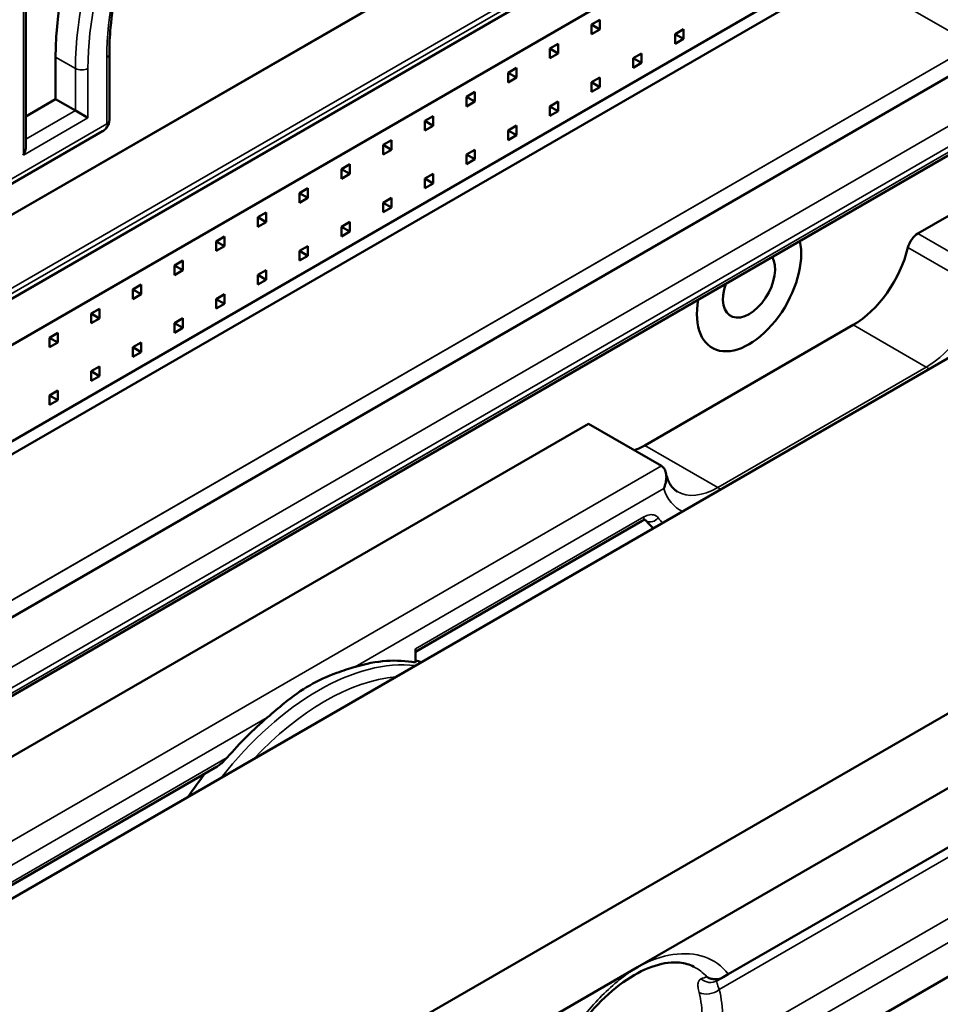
# Model space of a CAD drawing. Header units: millimetres. Extents: x 0 to 14369, y -869 to 2970.
# Tile 716 of 787: x 3793 to 3824, y 1753 to 1786. Entities that reach past the tile are written whole.
import ezdxf

# ---------------------------------------------------------------- set-up
doc = ezdxf.new("R2010")
doc.units = ezdxf.units.MM
doc.header["$LTSCALE"] = 10
doc.layers.add('Sichtbar (ISO)', color=7, linetype='Continuous', lineweight=50)
doc.layers.add('Sichtbar schmal (ISO)', color=7, linetype='Continuous', lineweight=35)

msp = doc.modelspace()

# ---------------------------------------------------------------- linework, layer by layer
at = {"layer": 'Sichtbar (ISO)'}
for p, q in [((3793.465, 1800.18), (3793.465, 1781.766)), ((3793.465, 1800.18), (3793.465, 1781.766)), ((3822.671, 1796.587), (3775.027, 1769.08)), ((3775.027, 1769.08), (3822.671, 1796.587)), ((3776.824, 1767.279), (3827.4, 1796.479)), ((3776.824, 1767.279), (3827.4, 1796.479)), ((3821.98, 1791.778), (3776.725, 1765.651)), ((3849.568, 1788.927), (3769.867, 1742.912)), ((3776.725, 1762.385), (3821.98, 1788.512)), ((3821.308, 1787.676), (3772.536, 1759.517)), ((3772.536, 1759.517), (3821.308, 1787.676)), ((3812.929, 1786.061), (3812.646, 1785.898)), ((3812.646, 1785.898), (3812.646, 1785.571)), ((3812.929, 1785.734), (3812.646, 1785.898)), ((3812.929, 1785.734), (3812.929, 1786.061)), ((3812.646, 1785.571), (3812.929, 1785.734)), ((3815.474, 1785.575), (3815.757, 1785.738)), ((3815.474, 1785.248), (3815.474, 1785.575)), ((3815.757, 1785.412), (3815.474, 1785.575)), ((3815.757, 1785.738), (3815.757, 1785.412)), ((3811.514, 1785.245), (3811.232, 1785.081)), ((3811.514, 1784.918), (3811.514, 1785.245)), ((3815.757, 1785.412), (3815.474, 1785.248)), ((3775.515, 1755.715), (3826.089, 1784.914)), ((3826.089, 1784.914), (3775.515, 1755.716)), ((3796.293, 1782.654), (3796.293, 1784.899)), ((3796.293, 1782.654), (3796.293, 1784.899)), ((3811.232, 1785.081), (3811.232, 1784.755)), ((3811.514, 1784.918), (3811.232, 1785.081)), ((3811.232, 1784.755), (3811.514, 1784.918)), ((3814.343, 1784.922), (3814.06, 1784.758)), ((3814.06, 1784.758), (3814.343, 1784.922)), ((3814.343, 1784.595), (3814.343, 1784.922)), ((3814.343, 1784.922), (3814.343, 1784.595)), ((3794.473, 1783.369), (3794.473, 1784.797)), ((3794.473, 1784.797), (3794.473, 1783.369)), ((3814.06, 1784.758), (3814.06, 1784.432)), ((3814.343, 1784.595), (3814.06, 1784.758)), ((3814.06, 1784.432), (3814.06, 1784.758)), ((3814.343, 1784.595), (3814.06, 1784.758)), ((3814.06, 1784.432), (3814.343, 1784.595)), ((3814.343, 1784.595), (3814.06, 1784.432)), ((3810.1, 1784.428), (3809.817, 1784.265)), ((3809.817, 1784.265), (3809.817, 1783.938)), ((3810.1, 1784.102), (3809.817, 1784.265)), ((3810.1, 1784.102), (3810.1, 1784.428)), ((3809.817, 1783.938), (3810.1, 1784.102)), ((3812.929, 1784.105), (3812.646, 1783.942)), ((3812.646, 1783.942), (3812.646, 1783.615)), ((3812.929, 1783.779), (3812.646, 1783.942)), ((3812.929, 1783.779), (3812.929, 1784.105)), ((3808.686, 1783.612), (3808.403, 1783.448)), ((3808.686, 1783.285), (3808.686, 1783.612)), ((3812.646, 1783.615), (3812.929, 1783.779)), ((3793.465, 1782.786), (3794.473, 1783.369)), ((3794.473, 1783.369), (3793.465, 1782.786)), ((3795.145, 1782.981), (3794.473, 1783.369)), ((3794.473, 1783.369), (3795.145, 1782.981)), ((3808.403, 1783.448), (3808.403, 1783.122)), ((3808.686, 1783.285), (3808.403, 1783.448)), ((3808.403, 1783.122), (3808.686, 1783.285)), ((3811.514, 1783.289), (3811.232, 1783.125)), ((3811.514, 1782.962), (3811.514, 1783.289)), ((3827.404, 1783.004), (3776.904, 1753.848)), ((3827.404, 1783.004), (3776.904, 1753.848)), ((3795.569, 1782.736), (3795.145, 1782.981)), ((3795.145, 1782.981), (3795.569, 1782.736)), ((3811.232, 1783.125), (3811.232, 1782.799)), ((3811.514, 1782.962), (3811.232, 1783.125)), ((3811.232, 1782.799), (3811.514, 1782.962)), ((3779.6, 1736.491), (3859.659, 1782.713)), ((3807.272, 1782.795), (3806.989, 1782.632)), ((3806.989, 1782.632), (3806.989, 1782.305)), ((3807.272, 1782.469), (3806.989, 1782.632)), ((3807.272, 1782.469), (3807.272, 1782.795)), ((3791.076, 1779.401), (3796.06, 1782.279)), ((3791.076, 1779.401), (3796.06, 1782.279)), ((3806.989, 1782.305), (3807.272, 1782.469)), ((3810.1, 1782.472), (3809.817, 1782.309)), ((3809.817, 1782.309), (3809.817, 1781.982)), ((3810.1, 1782.146), (3809.817, 1782.309)), ((3810.1, 1782.146), (3810.1, 1782.472)), ((3805.858, 1781.979), (3805.575, 1781.815)), ((3805.575, 1781.815), (3805.575, 1781.489)), ((3805.858, 1781.652), (3805.575, 1781.815)), ((3805.858, 1781.652), (3805.858, 1781.979)), ((3809.817, 1781.982), (3810.1, 1782.146)), ((3805.575, 1781.489), (3805.858, 1781.652)), ((3808.686, 1781.656), (3808.403, 1781.492)), ((3808.403, 1781.492), (3808.403, 1781.166)), ((3808.686, 1781.329), (3808.403, 1781.492)), ((3808.686, 1781.329), (3808.686, 1781.656)), ((3804.443, 1781.162), (3804.16, 1780.999)), ((3804.443, 1780.836), (3804.443, 1781.162)), ((3808.403, 1781.166), (3808.686, 1781.329)), ((3804.16, 1780.999), (3804.16, 1780.672)), ((3804.443, 1780.836), (3804.16, 1780.999)), ((3804.16, 1780.672), (3804.443, 1780.836)), ((3807.272, 1780.839), (3806.989, 1780.676)), ((3807.272, 1780.513), (3807.272, 1780.839)), ((3806.989, 1780.676), (3806.989, 1780.349)), ((3807.272, 1780.513), (3806.989, 1780.676)), ((3806.989, 1780.349), (3807.272, 1780.513)), ((3814.201, 1753.937), (3860.677, 1780.77)), ((3803.029, 1780.346), (3802.746, 1780.182)), ((3802.746, 1780.182), (3802.746, 1779.856)), ((3803.029, 1780.019), (3802.746, 1780.182)), ((3803.029, 1780.019), (3803.029, 1780.346)), ((3817.28, 1753.701), (3863.578, 1780.431)), ((3802.746, 1779.856), (3803.029, 1780.019)), ((3805.858, 1780.023), (3805.575, 1779.859)), ((3805.575, 1779.859), (3805.575, 1779.533)), ((3805.858, 1779.696), (3805.575, 1779.859)), ((3805.858, 1779.696), (3805.858, 1780.023)), ((3825.586, 1779.898), (3823.707, 1778.813)), ((3823.707, 1778.813), (3825.586, 1779.898)), ((3801.615, 1779.529), (3801.332, 1779.366)), ((3801.615, 1779.203), (3801.615, 1779.529)), ((3805.575, 1779.533), (3805.858, 1779.696)), ((3801.332, 1779.366), (3801.332, 1779.039)), ((3801.615, 1779.203), (3801.332, 1779.366)), ((3801.332, 1779.039), (3801.615, 1779.203)), ((3804.443, 1779.206), (3804.16, 1779.043)), ((3804.443, 1778.88), (3804.443, 1779.206)), ((3804.16, 1779.043), (3804.16, 1778.716)), ((3804.443, 1778.88), (3804.16, 1779.043)), ((3804.16, 1778.716), (3804.443, 1778.88)), ((3800.201, 1778.713), (3799.918, 1778.549)), ((3799.918, 1778.549), (3799.918, 1778.223)), ((3800.201, 1778.386), (3799.918, 1778.549)), ((3800.201, 1778.386), (3800.201, 1778.713)), ((3799.918, 1778.223), (3800.201, 1778.386)), ((3803.029, 1778.39), (3802.746, 1778.226)), ((3802.746, 1778.226), (3802.746, 1777.9)), ((3803.029, 1778.063), (3802.746, 1778.226)), ((3803.029, 1778.063), (3803.029, 1778.39)), ((3798.786, 1777.896), (3798.504, 1777.733)), ((3798.786, 1777.57), (3798.786, 1777.896)), ((3802.746, 1777.9), (3803.029, 1778.063)), ((3798.504, 1777.733), (3798.504, 1777.406)), ((3798.786, 1777.57), (3798.504, 1777.733)), ((3798.504, 1777.406), (3798.786, 1777.57)), ((3801.615, 1777.573), (3801.332, 1777.41)), ((3801.615, 1777.247), (3801.615, 1777.573)), ((3801.332, 1777.41), (3801.332, 1777.083)), ((3801.615, 1777.247), (3801.332, 1777.41)), ((3801.332, 1777.083), (3801.615, 1777.247)), ((3797.372, 1777.08), (3797.089, 1776.916)), ((3797.089, 1776.916), (3797.089, 1776.59)), ((3797.372, 1776.753), (3797.089, 1776.916)), ((3797.372, 1776.753), (3797.372, 1777.08)), ((3797.089, 1776.59), (3797.372, 1776.753)), ((3800.201, 1776.757), (3799.918, 1776.593)), ((3799.918, 1776.593), (3799.918, 1776.267)), ((3800.201, 1776.43), (3799.918, 1776.593)), ((3800.201, 1776.43), (3800.201, 1776.757)), ((3795.958, 1776.263), (3795.675, 1776.1)), ((3795.958, 1775.937), (3795.958, 1776.263)), ((3799.918, 1776.267), (3800.201, 1776.43)), ((3795.675, 1776.1), (3795.675, 1775.773)), ((3795.958, 1775.937), (3795.675, 1776.1)), ((3795.675, 1775.773), (3795.958, 1775.937)), ((3798.786, 1775.94), (3798.504, 1775.777)), ((3798.786, 1775.614), (3798.786, 1775.94)), ((3863.578, 1776.042), (3817.28, 1749.312)), ((3798.504, 1775.777), (3798.504, 1775.45)), ((3798.786, 1775.614), (3798.504, 1775.777)), ((3798.504, 1775.45), (3798.786, 1775.614)), ((3814.449, 1771.631), (3821.52, 1775.714)), ((3821.52, 1775.714), (3814.449, 1771.631)), ((3794.544, 1775.447), (3794.261, 1775.283)), ((3794.261, 1775.283), (3794.261, 1774.957)), ((3794.544, 1775.12), (3794.261, 1775.283)), ((3794.544, 1775.12), (3794.544, 1775.447)), ((3794.261, 1774.957), (3794.544, 1775.12)), ((3797.372, 1775.124), (3797.089, 1774.96)), ((3797.089, 1774.96), (3797.089, 1774.634)), ((3797.372, 1774.797), (3797.089, 1774.96)), ((3797.372, 1774.797), (3797.372, 1775.124)), ((3797.089, 1774.634), (3797.372, 1774.797)), ((3795.958, 1774.307), (3795.675, 1774.144)), ((3795.675, 1774.144), (3795.675, 1773.817)), ((3795.958, 1773.981), (3795.675, 1774.144)), ((3795.958, 1773.981), (3795.958, 1774.307)), ((3795.675, 1773.817), (3795.958, 1773.981)), ((3794.544, 1773.491), (3794.261, 1773.327)), ((3794.544, 1773.164), (3794.544, 1773.491)), ((3794.261, 1773.327), (3794.261, 1773.001)), ((3794.544, 1773.164), (3794.261, 1773.327)), ((3794.261, 1773.001), (3794.544, 1773.164)), ((3788.351, 1758.401), (3812.537, 1772.365)), ((3812.537, 1772.365), (3788.351, 1758.401)), ((3812.537, 1772.365), (3815.012, 1770.936)), ((3815.012, 1770.936), (3812.537, 1772.365)), ((3806.671, 1764.631), (3814.359, 1769.07)), ((3806.671, 1764.631), (3814.359, 1769.07)), ((3806.671, 1764.732), (3806.671, 1764.269)), ((3806.671, 1764.269), (3806.671, 1764.732)), ((3799.945, 1760.748), (3791.787, 1756.037)), ((3799.945, 1760.748), (3791.787, 1756.037)), ((3781.082, 1734.815), (3814.201, 1753.937)), ((3816.906, 1753.485), (3817.107, 1753.601)), ((3817.28, 1753.701), (3817.107, 1753.601))]:
    msp.add_line(p, q, dxfattribs=at)
for centre, major_axis, start_param, end_param in [((3802.251, 1789.288), (5.5, 9.526), 0, 2.356194), ((3802.251, 1789.288), (5.5, 9.526), 0, 2.356194), ((3795.993, 1782.654), (0.3, 0), 6.281835, 6.283185), ((3793.165, 1781.593), (-0.212, -0.367), 1.570796, 2.356194), ((3793.165, 1781.593), (-0.212, -0.367), 1.570796, 2.356194), ((3823.707, 1778.405), (0.25, 0.433), 0.785398, 2.043428), ((3823.707, 1778.405), (-0.25, -0.433), 3.926991, 5.18502), ((3817.984, 1777.102), (-1.25, -2.165), 5.26872, 8.868447), ((3817.984, 1777.102), (-1.25, -2.165), 5.26872, 8.868447), ((3817.984, 1777.102), (-1.25, -2.165), 5.26872, 8.868447), ((3821.52, 1777.959), (1.375, 2.382), 3.926991, 5.18502), ((3821.52, 1777.959), (-1.375, -2.382), 0.785398, 2.043428), ((3817.984, 1777.102), (-0.625, -1.083), 5.026382, 9.110785), ((3814.449, 1773.877), (1.375, 2.382), 3.744156, 3.926991), ((3814.449, 1773.877), (-1.375, -2.382), 0.602563, 0.785398), ((3814.209, 1768.676), (0.25, 0.433), 6.052049, 6.26469), ((3817.065, 1772.366), (-2.125, -3.681), 6.052049, 6.186177), ((3803.135, 1756.118), (4.5, 7.794), 0.196367, 0.549149), ((3803.135, 1756.118), (4.5, 7.794), 0.196367, 0.549148), ((3802.923, 1756.24), (4.5, 7.794), 0.114612, 0.155715), ((3803.135, 1756.118), (4.5, 7.794), 1.021649, 1.249007), ((3803.135, 1756.118), (-4.5, -7.794), 4.163242, 4.3906), ((3802.923, 1756.24), (-4.5, -7.794), 4.486899, 4.597777)]:
    msp.add_ellipse(centre, major_axis=major_axis, ratio=0.57735, start_param=start_param, end_param=end_param, dxfattribs=at)
for points, knots in [([(3807.673, 1797.128), (3807.166, 1797.42), (3806.57, 1797.564), (3805.275, 1797.527), (3804.584, 1797.36), (3803.177, 1796.743), (3802.462, 1796.3), (3801.07, 1795.179), (3800.393, 1794.5), (3799.146, 1792.974), (3798.576, 1792.126), (3797.604, 1790.347), (3797.202, 1789.416), (3796.608, 1787.571), (3796.416, 1786.656), (3796.308, 1785.49), (3796.293, 1785.19), (3796.293, 1784.899)], [0.785398, 0.785398, 0.785398, 0.785398, 1.127312, 1.127312, 1.451125, 1.451125, 1.766128, 1.766128, 2.081142, 2.081142, 2.39705, 2.39705, 2.713239, 2.713239, 3.028956, 3.028956, 3.141593, 3.141593, 3.141593, 3.141593]), ([(3807.673, 1797.128), (3807.166, 1797.42), (3806.57, 1797.564), (3805.275, 1797.527), (3804.584, 1797.36), (3803.177, 1796.743), (3802.462, 1796.3), (3801.07, 1795.179), (3800.393, 1794.5), (3799.146, 1792.974), (3798.576, 1792.126), (3797.604, 1790.347), (3797.202, 1789.416), (3796.608, 1787.571), (3796.416, 1786.656), (3796.308, 1785.49), (3796.293, 1785.19), (3796.293, 1784.899)], [0.785398, 0.785398, 0.785398, 0.785398, 1.127312, 1.127312, 1.451125, 1.451125, 1.766128, 1.766128, 2.081142, 2.081142, 2.39705, 2.39705, 2.713239, 2.713239, 3.028956, 3.028956, 3.141593, 3.141593, 3.141593, 3.141593]), ([(3796.293, 1782.65), (3796.293, 1782.608), (3796.286, 1782.567), (3796.259, 1782.487), (3796.238, 1782.448), (3796.187, 1782.377), (3796.155, 1782.345), (3796.101, 1782.304), (3796.081, 1782.29), (3796.06, 1782.278)], [0.00042787, 0.00042787, 0.00042787, 0.00042787, 0.01299355, 0.01299355, 0.02613438, 0.02613438, 0.03960476, 0.03960476, 0.04690754, 0.04690754, 0.04690754, 0.04690754]), ([(3796.293, 1782.65), (3796.293, 1782.608), (3796.286, 1782.567), (3796.259, 1782.487), (3796.238, 1782.448), (3796.187, 1782.377), (3796.155, 1782.345), (3796.101, 1782.304), (3796.081, 1782.29), (3796.06, 1782.279)], [0.00042787, 0.00042787, 0.00042787, 0.00042787, 0.01299355, 0.01299355, 0.02613438, 0.02613438, 0.03960476, 0.03960476, 0.04689579, 0.04689579, 0.04689579, 0.04689579]), ([(3815.012, 1770.936), (3815.039, 1770.92), (3815.064, 1770.899), (3815.115, 1770.838), (3815.137, 1770.795), (3815.172, 1770.688), (3815.18, 1770.623), (3815.18, 1770.492), (3815.172, 1770.426), (3815.143, 1770.295), (3815.12, 1770.23), (3815.092, 1770.167), (3815.091, 1770.166), (3815.091, 1770.165)], [0.09341858, 0.09341858, 0.09341858, 0.09341858, 0.10621496, 0.10621496, 0.12403636, 0.12403636, 0.14611715, 0.14611715, 0.16768171, 0.16768171, 0.18977528, 0.18977528, 0.19019595, 0.19019595, 0.19019595, 0.19019595]), ([(3815.091, 1770.165), (3815.091, 1770.166), (3815.092, 1770.167), (3815.12, 1770.23), (3815.143, 1770.295), (3815.172, 1770.426), (3815.18, 1770.492), (3815.18, 1770.623), (3815.172, 1770.688), (3815.137, 1770.795), (3815.115, 1770.838), (3815.064, 1770.899), (3815.039, 1770.92), (3815.012, 1770.936)], [-0.19019585, -0.19019585, -0.19019585, -0.19019585, -0.18977528, -0.18977528, -0.16768171, -0.16768171, -0.14611715, -0.14611715, -0.12403636, -0.12403636, -0.10621496, -0.10621496, -0.09341858, -0.09341858, -0.09341858, -0.09341858]), ([(3815.167, 1770.693), (3815.181, 1770.625), (3815.199, 1770.562), (3815.239, 1770.448), (3815.262, 1770.396), (3815.312, 1770.304), (3815.338, 1770.263), (3815.394, 1770.192), (3815.423, 1770.161), (3815.484, 1770.108), (3815.515, 1770.086), (3815.549, 1770.066)], [3.3545763, 3.3545763, 3.3545763, 3.3545763, 3.4690592, 3.4690592, 3.5835421, 3.5835421, 3.698025, 3.698025, 3.8125079, 3.8125079, 3.9269908, 3.9269908, 3.9269908, 3.9269908]), ([(3815.167, 1770.693), (3815.181, 1770.625), (3815.199, 1770.562), (3815.239, 1770.448), (3815.262, 1770.396), (3815.312, 1770.304), (3815.338, 1770.263), (3815.394, 1770.192), (3815.423, 1770.161), (3815.484, 1770.108), (3815.515, 1770.086), (3815.549, 1770.066)], [3.3545763, 3.3545763, 3.3545763, 3.3545763, 3.4690592, 3.4690592, 3.5835421, 3.5835421, 3.698025, 3.698025, 3.8125079, 3.8125079, 3.9269908, 3.9269908, 3.9269908, 3.9269908]), ([(3814.466, 1769.106), (3814.466, 1769.106), (3814.465, 1769.106), (3814.459, 1769.106), (3814.453, 1769.106), (3814.434, 1769.102), (3814.422, 1769.099), (3814.394, 1769.088), (3814.377, 1769.08), (3814.359, 1769.07)], [0.9888978, 0.9888978, 0.9888978, 0.9888978, 1.0995574, 1.0995574, 1.2566371, 1.2566371, 1.4137167, 1.4137167, 1.5707963, 1.5707963, 1.5707963, 1.5707963]), ([(3814.466, 1769.106), (3814.466, 1769.106), (3814.465, 1769.106), (3814.459, 1769.106), (3814.453, 1769.106), (3814.434, 1769.102), (3814.422, 1769.099), (3814.394, 1769.088), (3814.377, 1769.08), (3814.359, 1769.07)], [0.9888978, 0.9888978, 0.9888978, 0.9888978, 1.0995574, 1.0995574, 1.2566371, 1.2566371, 1.4137167, 1.4137167, 1.5707963, 1.5707963, 1.5707963, 1.5707963]), ([(3804.625, 1764.122), (3804.432, 1764.064), (3804.22, 1763.998), (3803.688, 1763.802), (3803.368, 1763.656), (3802.808, 1763.332), (3802.515, 1763.124), (3802.032, 1762.735), (3801.839, 1762.567), (3801.646, 1762.402)], [-1.3008066, -1.3008066, -1.3008066, -1.3008066, -1.2205407, -1.2205407, -1.1016547, -1.1016547, -0.9827686, -0.9827686, -0.9025009, -0.9025009, -0.9025009, -0.9025009]), ([(3804.625, 1764.122), (3804.432, 1764.064), (3804.22, 1763.998), (3803.688, 1763.802), (3803.368, 1763.656), (3802.808, 1763.332), (3802.515, 1763.124), (3802.032, 1762.735), (3801.839, 1762.567), (3801.646, 1762.402)], [-1.3008075, -1.3008075, -1.3008075, -1.3008075, -1.2205407, -1.2205407, -1.1016547, -1.1016547, -0.9827686, -0.9827686, -0.9025009, -0.9025009, -0.9025009, -0.9025009]), ([(3799.945, 1760.747), (3800.001, 1760.779), (3800.055, 1760.82), (3800.174, 1760.922), (3800.236, 1760.986), (3800.289, 1761.048)], [0.02844886, 0.02844886, 0.02844886, 0.02844886, 0.04731672, 0.04731672, 0.07246467, 0.07246467, 0.07246467, 0.07246467]), ([(3800.289, 1761.048), (3800.236, 1760.986), (3800.174, 1760.922), (3800.055, 1760.82), (3800.001, 1760.779), (3799.945, 1760.747)], [0.23210422, 0.23210422, 0.23210422, 0.23210422, 0.25725217, 0.25725217, 0.27612003, 0.27612003, 0.27612003, 0.27612003]), ([(3811.266, 1750.243), (3811.454, 1750.69), (3811.689, 1751.131), (3812.227, 1751.957), (3812.531, 1752.341), (3813.171, 1753.01), (3813.507, 1753.295), (3814.17, 1753.738), (3814.497, 1753.898), (3815.105, 1754.089), (3815.384, 1754.12), (3815.807, 1754.079), (3815.968, 1754.031), (3816.111, 1753.956)], [3.713309, 3.713309, 3.713309, 3.713309, 4.020343, 4.020343, 4.327851, 4.327851, 4.633446, 4.633446, 4.935733, 4.935733, 5.240814, 5.240814, 5.473092, 5.473092, 5.473092, 5.473092]), ([(3817.107, 1753.601), (3817.067, 1753.578), (3817.024, 1753.56), (3816.931, 1753.536), (3816.882, 1753.53), (3816.788, 1753.532), (3816.742, 1753.538), (3816.655, 1753.561), (3816.614, 1753.578), (3816.568, 1753.604), (3816.56, 1753.608), (3816.552, 1753.613)], [0.000001, 0.000001, 0.000001, 0.000001, 0.01393941, 0.01393941, 0.02866991, 0.02866991, 0.04258257, 0.04258257, 0.05626579, 0.05626579, 0.05900962, 0.05900962, 0.05900962, 0.05900962])]:
    msp.add_open_spline(points, degree=3, knots=knots, dxfattribs=at)
at = {"layer": 'Sichtbar schmal (ISO)'}
for p, q in [((3793.377, 1800.138), (3793.377, 1781.47)), ((3793.377, 1781.47), (3793.377, 1800.138)), ((3827.466, 1796.871), (3776.966, 1767.715)), ((3827.504, 1796.708), (3776.928, 1767.508)), ((3776.928, 1767.508), (3827.503, 1796.707)), ((3821.308, 1787.676), (3825.586, 1785.206)), ((3825.587, 1785.206), (3821.308, 1787.676)), ((3775.027, 1756.016), (3825.586, 1785.206)), ((3825.586, 1785.206), (3775.027, 1756.016)), ((3794.473, 1784.797), (3795.145, 1784.41)), ((3795.145, 1784.41), (3794.473, 1784.797)), ((3796.206, 1784.777), (3796.206, 1782.532)), ((3796.206, 1782.532), (3796.206, 1784.777)), ((3795.145, 1784.41), (3795.145, 1782.981)), ((3795.145, 1782.981), (3795.145, 1784.41)), ((3795.569, 1782.736), (3795.569, 1784.41)), ((3795.569, 1784.41), (3795.569, 1782.736)), ((3827.242, 1783.894), (3776.666, 1754.694)), ((3776.666, 1754.694), (3827.242, 1783.894)), ((3827.505, 1783.349), (3776.928, 1754.148)), ((3776.928, 1754.148), (3827.504, 1783.348)), ((3776.966, 1753.985), (3827.466, 1783.141)), ((3795.145, 1782.981), (3793.465, 1782.011)), ((3793.465, 1782.011), (3795.145, 1782.981)), ((3827.466, 1783.141), (3796.643, 1765.345)), ((3796.206, 1782.532), (3791.18, 1779.63)), ((3791.18, 1779.63), (3796.206, 1782.532)), ((3793.377, 1781.47), (3795.569, 1782.736)), ((3795.569, 1782.736), (3793.377, 1781.47)), ((3816.973, 1753.185), (3862.84, 1779.666)), ((3826.181, 1777.385), (3823.707, 1778.813)), ((3823.707, 1778.813), (3826.181, 1777.385)), ((3823.37, 1778.337), (3825.845, 1776.908)), ((3825.845, 1776.908), (3823.37, 1778.337)), ((3862.84, 1777.587), (3816.973, 1751.106)), ((3816.906, 1750.25), (3863.047, 1776.89)), ((3821.52, 1775.714), (3823.995, 1774.285)), ((3823.995, 1774.285), (3821.52, 1775.714)), ((3823.995, 1774.285), (3816.924, 1770.203)), ((3816.924, 1770.203), (3823.995, 1774.285)), ((3816.924, 1770.203), (3814.449, 1771.631)), ((3814.449, 1771.631), (3816.924, 1770.203)), ((3815.012, 1770.936), (3790.826, 1756.972)), ((3790.826, 1756.972), (3815.012, 1770.936)), ((3804.625, 1764.122), (3815.091, 1770.165)), ((3815.091, 1770.165), (3804.625, 1764.122)), ((3814.421, 1769.207), (3806.671, 1764.732)), ((3806.671, 1764.732), (3814.421, 1769.207)), ((3791.18, 1756.36), (3801.646, 1762.402)), ((3801.646, 1762.402), (3791.18, 1756.36)), ((3800.289, 1761.048), (3791.849, 1756.175)), ((3791.849, 1756.175), (3800.289, 1761.048))]:
    msp.add_line(p, q, dxfattribs=at)
for centre, major_axis, ratio, start_param, end_param in [((3803.135, 1788.778), (5.35, 9.266), 0.57735, 5.497787, 8.63938), ((3803.135, 1788.778), (5.35, 9.266), 0.57735, 5.497787, 8.63938), ((3802.923, 1788.9), (5.5, 9.526), 0.57735, 0, 2.356194), ((3802.923, 1788.9), (5.5, 9.526), 0.57735, 0, 2.356194), ((3803.135, 1788.778), (4.9, 8.487), 0.57735, 5.497787, 8.63938), ((3803.135, 1788.778), (4.9, 8.487), 0.57735, 5.497787, 8.63938), ((3795.993, 1784.899), (0.3, 0), 0.57735, 5.497787, 6.283185), ((3795.993, 1784.899), (0.3, 0), 0.57735, 5.497787, 6.283185), ((3795.357, 1784.532), (0.3, 0), 0.57735, 3.926991, 5.497787), ((3795.357, 1784.532), (-0.3, 0), 0.57735, 0.785398, 2.356194), ((3795.993, 1782.654), (0.3, 0), 0.57735, 5.497787, 6.281835), ((3823.995, 1776.53), (-1.375, -2.382), 0.57735, 0.785398, 2.043428), ((3823.995, 1776.53), (1.375, 2.382), 0.57735, 3.926991, 5.18502), ((3823.995, 1773.877), (0.25, -0.433), 0.57735, 2.088602, 2.356194), ((3823.995, 1773.877), (-0.25, 0.433), 0.57735, 5.230194, 5.497787), ((3817.277, 1772.244), (-1.625, -2.815), 0.57735, 5.810554, 6.328573), ((3817.277, 1772.244), (-1.625, -2.815), 0.57735, 5.810554, 6.328573), ((3816.924, 1772.448), (-1.375, -2.382), 0.57735, 0, 0.785398), ((3816.924, 1772.448), (-1.375, -2.382), 0.57735, 0, 0.785398), ((3816.924, 1769.794), (-0.25, 0.433), 0.57735, 5.230194, 5.497787), ((3816.924, 1769.794), (0.25, -0.433), 0.57735, 2.088602, 2.356194), ((3814.209, 1769.329), (0.15, -0.26), 0.57735, 0, 0.785398), ((3814.209, 1769.329), (0.15, -0.26), 0.57735, 0, 0.785398), ((3814.69, 1769.298), (-0.237, -0.184), 0.794783, 0.313303, 1.884096), ((3814.69, 1769.298), (-0.237, -0.184), 0.794783, 0.313303, 1.884097), ((3817.277, 1772.244), (-1.975, -3.421), 0.57735, 6.052049, 6.150816), ((3814.209, 1768.676), (0.25, 0.433), 0.57735, 6.052049, 6.26469), ((3817.065, 1772.366), (-2.125, -3.681), 0.57735, 6.052049, 6.186177), ((3803.383, 1755.975), (4.5, 7.794), 0.57735, 0.241225, 1.329572), ((3803.383, 1755.975), (4.5, 7.794), 0.57735, 0.241225, 1.329572), ((3803.595, 1755.853), (4.35, 7.534), 0.57735, 0.381511, 1.189286), ((3803.595, 1755.853), (4.35, 7.534), 0.57735, 0.381511, 1.189286), ((3813.86, 1749.926), (2.309, 3.999), 0.57735, 6.099094, 6.307881), ((3813.044, 1751.769), (3.674, 1.868), 0.047477, 0.277929, 0.425249), ((3816.619, 1753.398), (0.493, 0.127), 0.703602, 3.815547, 5.318113), ((3813.494, 1750.137), (2.541, 4.401), 0.57735, 5.244509, 5.751066), ((3813.153, 1750.334), (2.291, 3.968), 0.57735, 5.244509, 5.751066)]:
    msp.add_ellipse(centre, major_axis=major_axis, ratio=ratio, start_param=start_param, end_param=end_param, dxfattribs=at)
for points in [[(3796.2, 1782.471), (3796.203, 1782.491), (3796.205, 1782.511), (3796.205, 1782.532)], [(3796.137, 1782.341), (3796.116, 1782.317), (3796.09, 1782.296), (3796.06, 1782.279)], [(3796.176, 1782.399), (3796.183, 1782.413), (3796.189, 1782.428), (3796.193, 1782.443)], [(3796.193, 1782.443), (3796.189, 1782.428), (3796.183, 1782.413), (3796.176, 1782.399)], [(3814.903, 1769.174), (3814.952, 1769.111), (3815.003, 1769.054), (3815.058, 1769.003)]]:
    msp.add_open_spline(points, degree=3, dxfattribs=at)
for points, knots in [([(3796.06, 1782.279), (3796.09, 1782.296), (3796.116, 1782.317), (3796.137, 1782.341), (3796.139, 1782.343), (3796.14, 1782.345), (3796.141, 1782.347), (3796.15, 1782.356), (3796.157, 1782.367), (3796.164, 1782.378)], [0.4942244, 0.4942244, 0.4942244, 0.4942244, 0.6552634, 0.6552634, 0.6552634, 0.6666667, 0.6666667, 0.6666667, 0.731556, 0.731556, 0.731556, 0.731556]), ([(3814.421, 1769.207), (3814.49, 1769.246), (3814.553, 1769.27), (3814.615, 1769.279), (3814.677, 1769.288), (3814.737, 1769.282), (3814.785, 1769.264), (3814.833, 1769.246), (3814.87, 1769.217), (3814.903, 1769.174)], [0, 0, 0, 0, 0.3333333, 0.3333333, 0.3333333, 0.6666667, 0.6666667, 0.6666667, 0.9974892, 0.9974892, 0.9974892, 0.9974892]), ([(3814.902, 1769.175), (3814.868, 1769.219), (3814.829, 1769.249), (3814.78, 1769.266), (3814.73, 1769.283), (3814.669, 1769.288), (3814.609, 1769.278), (3814.548, 1769.268), (3814.486, 1769.244), (3814.421, 1769.207)], [0.001649, 0.001649, 0.001649, 0.001649, 0.3333333, 0.3333333, 0.3333333, 0.6666667, 0.6666667, 0.6666667, 1, 1, 1, 1]), ([(3817.28, 1753.701), (3817.058, 1753.989), (3816.79, 1754.184), (3816.472, 1754.294), (3816.155, 1754.403), (3815.788, 1754.426), (3815.405, 1754.371), (3815.023, 1754.315), (3814.625, 1754.18), (3814.201, 1753.936)], [0, 0, 0, 0, 0.333333, 0.333333, 0.333333, 0.666667, 0.666667, 0.666667, 1, 1, 1, 1]), ([(3811.122, 1750.146), (3811.345, 1750.691), (3811.613, 1751.195), (3811.93, 1751.671), (3812.248, 1752.147), (3812.615, 1752.594), (3812.997, 1752.98), (3813.38, 1753.366), (3813.776, 1753.691), (3814.201, 1753.936)], [0, 0, 0, 0, 0.3333333, 0.3333333, 0.3333333, 0.6666667, 0.6666667, 0.6666667, 1, 1, 1, 1]), ([(3816.29, 1753.083), (3816.281, 1753.116), (3816.267, 1753.179), (3816.25, 1753.291), (3816.25, 1753.403), (3816.278, 1753.48), (3816.311, 1753.517), (3816.334, 1753.533), (3816.347, 1753.54), (3816.354, 1753.542)], [0.0000001, 0.0000001, 0.0000001, 0.0000001, 0.125, 0.25, 0.5, 0.75, 0.875, 0.9375, 1, 1, 1, 1]), ([(3816.354, 1753.542), (3816.429, 1753.478), (3816.622, 1753.398), (3816.823, 1753.437), (3816.906, 1753.485)], [0, 0, 0, 0, 0.500004, 1, 1, 1, 1]), ([(3816.906, 1753.485), (3816.904, 1753.484), (3816.9, 1753.481), (3816.895, 1753.472), (3816.89, 1753.45), (3816.895, 1753.399), (3816.918, 1753.324), (3816.946, 1753.249), (3816.964, 1753.207), (3816.973, 1753.185)], [0, 0, 0, 0, 0.0625, 0.125, 0.25, 0.5, 0.75, 0.875, 1, 1, 1, 1])]:
    msp.add_open_spline(points, degree=3, knots=knots, dxfattribs=at)

doc.saveas('drawing.dxf')
